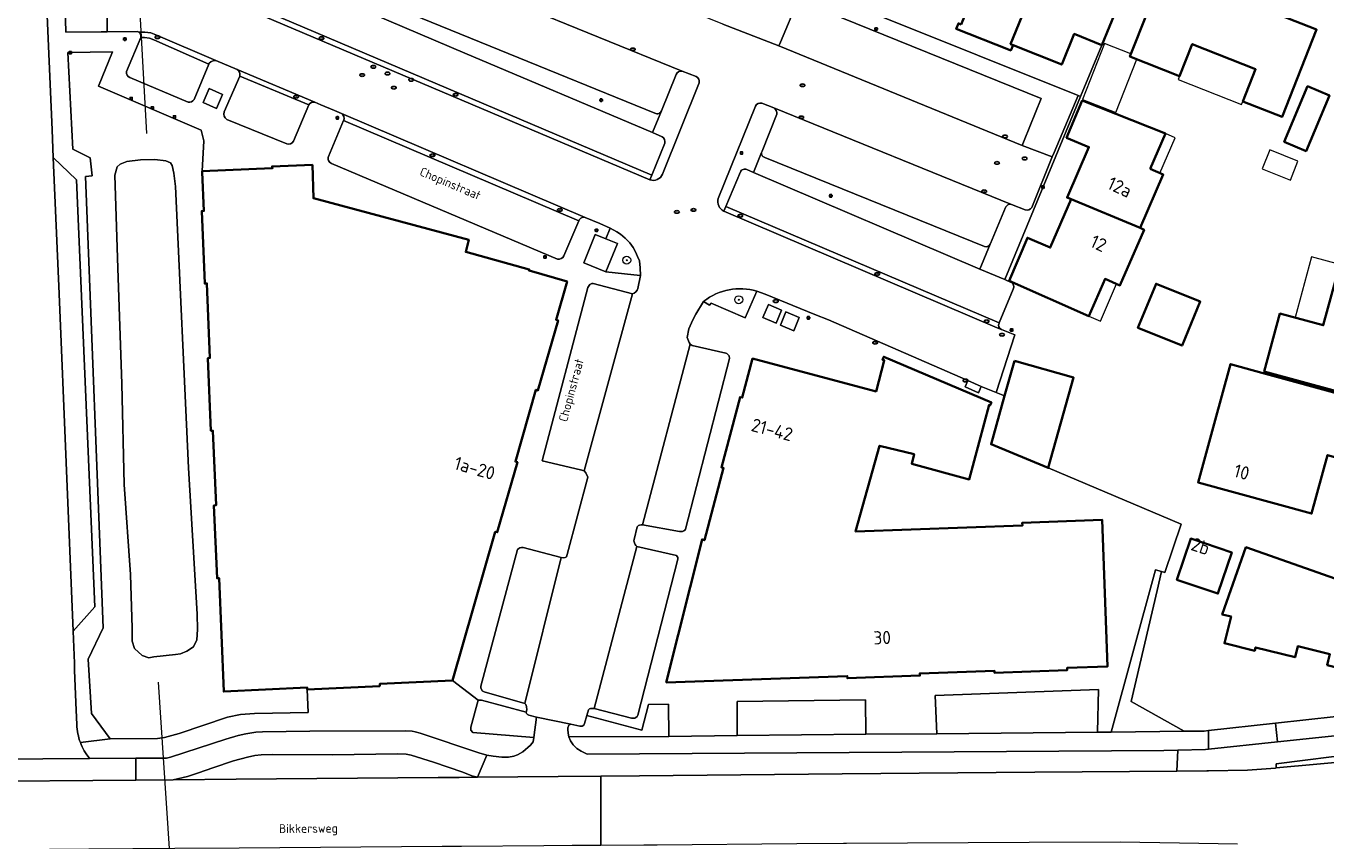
# Model space of a CAD drawing. Header units: metres. Extents: x 149984 to 156489, y 469398 to 478068.
# Tile 475 of 656: x 154006 to 154139, y 472858 to 472941. Entities that reach past the tile are written whole.
import ezdxf
from ezdxf.enums import TextEntityAlignment as Align

# ---------------------------------------------------------------- set-up
doc = ezdxf.new("R2010")
doc.units = ezdxf.units.M
doc.header["$LTSCALE"] = 0.75
for name, color, linetype, lineweight in [('B-WE-GR-BEPLANTING_CULTUUR_HEESTERS-GV', 252, 'Continuous', 18), ('B-WE-GR-BEPLANTING_CULTUUR_VASTE PLANTENVAK-GV', 252, 'Continuous', 18), ('B-WE-GR-BOOM-S', 252, 'Continuous', 25), ('B-WE-GR-STRUIK-GV', 252, 'Continuous', 13), ('B-WE-IE-MEUBILAIR-S', 252, 'Continuous', 25), ('B-WE-KW-KUNSTWERK_DUIKER-G', 6, 'Continuous', 18), ('B-WE-OG-BEBOUWING-GV', 6, 'Continuous', 35), ('B-WE-OG-BEBOUWING-T18', 1, 'Continuous', 18), ('B-WE-OG-BEBOUWING_LAGE TRAFO-GV', 6, 'Continuous', 18), ('B-WE-OG-BEBOUWING_LUIFEL-GV', 6, 'Continuous', 18), ('B-WE-OG-BEBOUWING_OVERBOUWING-GV', 6, 'Continuous', 18), ('B-WE-OG-TERREIN_BEGROEID-GV', 252, 'Continuous', 18), ('B-WE-OG-TERREIN_ERF-GV', 252, 'Continuous', 18), ('B-WE-OG-TOPOGRAFIE-T18', 7, 'Continuous', 18), ('B-WE-OG-WATER-GV', 252, 'Continuous', 18), ('B-WE-VH-GESLOTENVERHARDING-GV', 252, 'Continuous', 18), ('B-WE-VH-GESLOTENVERHARDING_ASFALT-GV', 252, 'Continuous', 18), ('B-WE-VH-GESLOTENVERHARDING_BETON-GV', 252, 'Continuous', 18), ('B-WE-VH-HALFVERHARDING_GRASBETONSTEEN-GV', 252, 'Continuous', 18), ('B-WE-VH-OPENVERHARDING_BETONSTRAATSTEEN-GV', 252, 'Continuous', 18), ('B-WE-VH-OPENVERHARDING_STRAATBAKSTEEN-GV', 252, 'Continuous', 18), ('B-WE-VH-OPENVERHARDING_TEGEL-GV', 252, 'Continuous', 18)]:
    doc.layers.add(name, color=color, linetype=linetype, lineweight=lineweight)
doc.styles.add('NLCS-ISO', font='NLCS-ISO.ttf')
doc.styles.add('NLCS-ISO-M500-T18', font='NLCS-ISO.ttf', dxfattribs={"height": 0.9})
doc.styles.add('NLCS-ISO-M750-T18', font='NLCS-ISO.ttf', dxfattribs={"height": 1.35})

# ---------------------------------------------------------------- blocks, each defined once
blk = doc.blocks.new('SIE-MEUBILAIR_BORD_VERKEER-SO')
blk.add_lwpolyline([(-0.5625, -0.5625), (0.5625, -0.5625), (0.5625, 0.5625), (-0.5625, 0.5625)], close=True)
at = {"style": 'NLCS-ISO'}
blk.add_text('vb', height=0.75, dxfattribs=at).set_placement((0, 0), align=Align.MIDDLE_CENTER)
blk = doc.blocks.new('SIE-MEUBILAIR_PAAL_LICHTMAST-SO')
for points in [[(-0.62, 0), (-1, 0)], [(-0.71, 0.71), (-0.44, 0.44)], [(0, 1), (0, 0.62)], [(0.44, 0.44), (0.71, 0.71)], [(1, 0), (0.62, 0)], [(-0.71, -0.71), (-0.44, -0.44)], [(0, -0.62), (0, -1)], [(0.44, -0.44), (0.71, -0.71)]]:
    blk.add_lwpolyline(points)
blk.add_circle((0, 0), 0.5)
blk = doc.blocks.new('SIE-MEUBILAIR_PUT_KOLK-SO')
blk.add_ellipse((0, 0), major_axis=(1.25, 0), ratio=0.54)
at = {"style": 'NLCS-ISO'}
blk.add_text('klk', height=0.75, dxfattribs=at).set_placement((0.03, 0), align=Align.MIDDLE_CENTER)
blk = doc.blocks.new('SIE-MEUBILAIR_PUT_RIOOLPUT-SO')
blk.add_ellipse((0, 0), major_axis=(1.25, 0), ratio=0.54)
at = {"style": 'NLCS-ISO'}
blk.add_text('ri', height=0.75, dxfattribs=at).set_placement((-0.04, 0.07), align=Align.MIDDLE_CENTER)
blk = doc.blocks.new('SGR-BOOM_GBKN-SO')
at = {"linetype": 'ByBlock', "lineweight": 18}
h = blk.add_hatch(color=0, dxfattribs=at)
h.dxf.hatch_style = 1
edge = h.paths.add_edge_path()
edge.add_arc((0, 0), 0.25, 0, 360)
at = {"color": 0, "linetype": 'ByBlock', "lineweight": 18}
for radius in [2, 0.25]:
    blk.add_circle((0, 0), radius, dxfattribs=at)
at = {"color": 0, "linetype": 'ByBlock', "lineweight": 18, "style": 'NLCS-ISO'}
blk.add_attdef('SOORT', (2.5, 0), '', height=1.5, dxfattribs=at)

msp = doc.modelspace()

# ---------------------------------------------------------------- linework, layer by layer
at = {"layer": 'B-WE-GR-BEPLANTING_CULTUUR_HEESTERS-GV', "flags": 128}
for points in [[(154072.581, 472935.855), (154071.078, 472932.162), (154070.176, 472929.946), (154071.159, 472929.531)], [(154074.615, 472935.654), (154073.194, 472936.191)], [(154071.201, 472925.709), (154074.926, 472935.011)], [(154106.112, 472922.31), (154104.597, 472918.672), (154104.558, 472918.579), (154103.511, 472916.063), (154106.026, 472914.99), (154113.735, 472933.618), (154113.513, 472933.712), (154111.051, 472927.917), (154110.862, 472927.473), (154108.782, 472922.33)], [(154080.661, 472932.651), (154076.846, 472923.259)], [(154079.774, 472926.191), (154080.469, 472925.894), (154081.278, 472927.928), (154081.329, 472928.057), (154082.821, 472931.809)], [(154082.528, 472932.464), (154081.306, 472932.939)], [(154071.421, 472928.859), (154070.104, 472925.627), (154069.903, 472925.135)], [(154077.447, 472921.946), (154077.645, 472922.418), (154079.126, 472925.955)], [(154108.113, 472922.087), (154106.71, 472922.637)]]:
    msp.add_lwpolyline(points, dxfattribs=at)
at = {"layer": 'B-WE-GR-BEPLANTING_CULTUUR_HEESTERS-GV'}
for points in [[(154073.194, 472936.191, 0.3989081), (154072.581, 472935.855)], [(154074.926, 472935.011, 0.3387283), (154074.615, 472935.654)], [(154081.306, 472932.939, 0.3415285), (154080.661, 472932.651)], [(154082.821, 472931.809, 0.3074894), (154082.528, 472932.464)], [(154071.159, 472929.531, -0.3213207), (154071.421, 472928.859)], [(154069.903, 472925.135, 0.3823143), (154071.201, 472925.709)], [(154079.126, 472925.955, -0.4165013), (154079.774, 472926.191)], [(154076.846, 472923.259, 0.3511004), (154077.447, 472921.946)], [(154106.71, 472922.637, 0.4220303), (154106.112, 472922.31)], [(154108.782, 472922.33, -0.3484575), (154108.113, 472922.087)]]:
    msp.add_lwpolyline(points, format="xyb", dxfattribs=at)
at = {"layer": 'B-WE-GR-BEPLANTING_CULTUUR_HEESTERS-GV', "flags": 128}
msp.add_lwpolyline([(154124.302, 472869.055), (154118.912, 472872.07), (154121.552, 472883.374), (154121.981, 472885.283), (154121.383, 472885.447), (154116.848, 472868.96)], close=True, dxfattribs=at)
at = {"layer": 'B-WE-GR-BEPLANTING_CULTUUR_VASTE PLANTENVAK-GV', "flags": 128}
for points in [[(154066.91, 472919.61), (154066.558, 472919.863), (154065.853, 472920.233), (154065.414, 472919.147), (154066.597, 472918.669), (154065.432, 472915.787), (154068.26, 472915.468), (154068.943, 472915.391), (154068.934, 472916.204), (154068.843, 472916.891), (154068.663, 472917.342), (154068.446, 472917.83), (154068.211, 472918.246), (154067.877, 472918.743), (154067.398, 472919.221)], [(154099.124, 472868.779), (154115.475, 472868.942), (154115.566, 472873.296), (154098.944, 472872.664)], [(154051.67, 472869.439), (154051.698, 472869.15), (154051.878, 472868.915), (154058.102, 472868.398), (154058.364, 472870.457), (154057.583, 472870.658), (154057.438, 472870.726), (154057.344, 472870.844), (154057.312, 472870.979), (154052.754, 472872.185), (154052.438, 472872.185)], [(154063.27, 472869.825), (154063.197, 472869.653), (154063.026, 472869.554), (154062.764, 472869.563), (154061.86, 472869.771), (154061.653, 472869.672), (154061.553, 472869.401), (154061.553, 472869.202), (154061.589, 472868.84), (154061.644, 472868.479), (154071.852, 472868.517), (154071.797, 472871.779), (154069.765, 472871.761), (154069.105, 472869.132), (154063.491, 472870.632)], [(154078.799, 472872.05), (154078.799, 472868.617), (154091.897, 472868.743), (154091.843, 472872.23)]]:
    msp.add_lwpolyline(points, close=True, dxfattribs=at)
for points in [[(154075.384, 472912.755), (154075.976, 472912.382), (154076.149, 472912.581), (154079.618, 472911.084), (154080.788, 472913.819)], [(154075.403, 472912.785), (154075.384, 472912.755)]]:
    msp.add_lwpolyline(points, dxfattribs=at)
at = {"layer": 'B-WE-GR-BEPLANTING_CULTUUR_VASTE PLANTENVAK-GV'}
msp.add_lwpolyline([(154080.788, 472913.819, 0.2443932), (154075.403, 472912.785)], format="xyb", dxfattribs=at)
at = {"layer": 'B-WE-GR-STRUIK-GV', "flags": 128}
for points in [[(154038.625, 472944.9), (154032.923, 472947.264), (154032.396, 472945.986), (154051.086, 472938.014), (154070.176, 472929.946), (154071.078, 472932.162)], [(154070.426, 472931.913), (154038.712, 472944.85)], [(154081.278, 472927.928), (154080.469, 472925.894), (154103.511, 472916.063), (154104.558, 472918.579)], [(154103.982, 472918.366), (154081.617, 472927.412)]]:
    msp.add_lwpolyline(points, dxfattribs=at)
at = {"layer": 'B-WE-GR-STRUIK-GV'}
for points in [[(154071.078, 472932.162, -0.4249556), (154070.426, 472931.913)], [(154081.617, 472927.412, -0.4200413), (154081.278, 472927.928)], [(154104.558, 472918.579, -0.3735435), (154103.982, 472918.366)]]:
    msp.add_lwpolyline(points, format="xyb", dxfattribs=at)
at = {"layer": 'B-WE-KW-KUNSTWERK_DUIKER-G', "flags": 128}
for points in [[(154018.708, 472929.857), (154017.419, 472953.205)], [(154019.873, 472874.032), (154021.506, 472848.887)]]:
    msp.add_lwpolyline(points, dxfattribs=at)
at = {"layer": 'B-WE-OG-BEBOUWING-GV', "flags": 128}
for points in [[(154101.607, 472940.942), (154101.317, 472941.06), (154101.096, 472940.501), (154106.405, 472938.4), (154106.649, 472938.303), (154106.873, 472938.86), (154106.631, 472938.958), (154110.2, 472947.768), (154110.406, 472947.684), (154111.312, 472949.921), (154106.1, 472952.032)], [(154136.185, 472947.315), (154129.169, 472950.11), (154127.146, 472945.041), (154122.438, 472946.932), (154118.774, 472937.682), (154123.823, 472935.682), (154125.115, 472938.946), (154131.568, 472936.39), (154130.275, 472933.127), (154134.255, 472931.551), (154137.767, 472940.421), (154134.039, 472941.897)], [(154106.631, 472938.958), (154106.873, 472938.86), (154111.838, 472936.862), (154113.1, 472939.989), (154115.898, 472938.846), (154118.238, 472944.574), (154110.406, 472947.684), (154110.2, 472947.768)], [(154134.48, 472929.004), (154136.709, 472928.067), (154139.087, 472933.725), (154136.857, 472934.662)], [(154120.819, 472926.259), (154122.38, 472929.846), (154113.916, 472933.208), (154112.318, 472929.429), (154114.592, 472928.467), (154112.382, 472923.341), (154112.793, 472923.169), (154119.807, 472920.242), (154122.169, 472925.671)], [(154049.827, 472874.21), (154054.171, 472889.339), (154054.373, 472889.281), (154056.42, 472896.413), (154056.218, 472896.471), (154058.316, 472903.776), (154058.518, 472903.718), (154060.562, 472910.84), (154060.361, 472910.898), (154061.478, 472914.791), (154057.615, 472915.9), (154057.632, 472916.03), (154051.166, 472917.799), (154051.478, 472919.047), (154035.667, 472923.261), (154035.559, 472926.662), (154031.448, 472926.499), (154031.486, 472926.302), (154031.463, 472926.326), (154024.339, 472926.03), (154024.344, 472925.912), (154024.507, 472921.974), (154024.298, 472921.965), (154024.603, 472914.591), (154024.813, 472914.6), (154025.128, 472907.016), (154024.918, 472907.008), (154025.225, 472899.604), (154025.435, 472899.613), (154025.749, 472892.029), (154025.54, 472892.021), (154025.847, 472884.607), (154026.057, 472884.616), (154026.536, 472873.076), (154035.016, 472873.489), (154035.026, 472873.279), (154042.417, 472873.639), (154042.407, 472873.849)], [(154112.793, 472923.169), (154110.671, 472918.248), (154108.345, 472919.252), (154106.485, 472914.859), (154114.588, 472911.271), (154116.238, 472915.063), (154117.753, 472914.403), (154120.219, 472920.07), (154119.807, 472920.242)], [(154132.442, 472905.641), (154150.27, 472900.778), (154151.882, 472906.706), (154149.031, 472907.479), (154150.705, 472913.655), (154140.128, 472916.522), (154138.454, 472910.346), (154134.041, 472911.541)], [(154119.59, 472910.093), (154124.077, 472908.278), (154125.928, 472912.761), (154121.441, 472914.576)], [(154071.575, 472873.982), (154089.996, 472874.643), (154090.011, 472874.427), (154097.392, 472874.702), (154097.384, 472874.922), (154104.985, 472875.192), (154104.993, 472874.976), (154112.385, 472875.253), (154112.379, 472875.489), (154116.481, 472875.615), (154115.936, 472890.556), (154107.818, 472890.257), (154107.829, 472889.957), (154090.85, 472889.348), (154093.289, 472898.093), (154096.807, 472897.227), (154096.558, 472896.253), (154102.422, 472894.661), (154104.443, 472902.242), (154104.553, 472902.205), (154104.67, 472902.49), (154093.716, 472907.142), (154093.575, 472906.863), (154093.76, 472906.776), (154092.928, 472903.621), (154080.356, 472906.948), (154079.307, 472902.985), (154079.095, 472903.041), (154077.194, 472895.881), (154077.407, 472895.824), (154075.461, 472888.478), (154075.227, 472888.547)], [(154107.012, 472906.716), (154106.016, 472903.162), (154104.638, 472898.241), (154110.453, 472895.824), (154113.033, 472905.028)], [(154150.222, 472900.603), (154132.214, 472905.514), (154129.022, 472906.391), (154127.352, 472900.313), (154125.717, 472894.36), (154137.258, 472891.19), (154138.892, 472897.143), (154148.54, 472894.436)], [(154123.552, 472884.453), (154127.722, 472883.05), (154129.133, 472887.238), (154124.961, 472888.642)], [(154142.744, 472882.564), (154142.41, 472881.222), (154140.282, 472881.751), (154140.874, 472884.132), (154130.583, 472887.758), (154128.178, 472880.931), (154129.063, 472880.711), (154128.387, 472877.994), (154131.476, 472877.226), (154131.562, 472877.573), (154135.584, 472876.572), (154135.86, 472877.683), (154139.134, 472876.868), (154138.967, 472876.2), (154138.858, 472875.761), (154140.915, 472875.249), (154141.159, 472876.23), (154149.262, 472874.214), (154150.837, 472880.551)]]:
    msp.add_lwpolyline(points, close=True, dxfattribs=at)
at = {"layer": 'B-WE-OG-BEBOUWING_LAGE TRAFO-GV', "flags": 128}
msp.add_lwpolyline([(154065.414, 472919.147), (154064.354, 472919.576), (154063.188, 472916.694), (154065.432, 472915.787), (154066.597, 472918.669)], close=True, dxfattribs=at)
at = {"layer": 'B-WE-OG-BEBOUWING_LUIFEL-GV', "flags": 128}
for points in [[(154119.482, 472937.402), (154118.774, 472937.682), (154118.879, 472937.947), (154116.192, 472939.011), (154113.939, 472933.325), (154117.335, 472931.981)], [(154123.823, 472935.682), (154123.691, 472935.348), (154130.142, 472932.792), (154130.275, 472933.127), (154131.568, 472936.39), (154125.115, 472938.946)], [(154122.38, 472929.846), (154120.819, 472926.259), (154121.802, 472925.831), (154123.364, 472929.418)], [(154140.128, 472916.522), (154137.26, 472917.298), (154135.587, 472911.123), (154138.454, 472910.346)], [(154114.588, 472911.271), (154115.761, 472910.76), (154117.411, 472914.552), (154116.238, 472915.063)]]:
    msp.add_lwpolyline(points, close=True, dxfattribs=at)
at = {"layer": 'B-WE-OG-BEBOUWING_OVERBOUWING-GV', "flags": 128}
msp.add_lwpolyline([(154132.235, 472926.269), (154135.104, 472925.113), (154135.88, 472927.041), (154133.012, 472928.197)], close=True, dxfattribs=at)
at = {"layer": 'B-WE-OG-TERREIN_BEGROEID-GV', "flags": 128}
for points in [[(154084.992, 472943.437), (154083.209, 472939.146), (154083.052, 472938.769), (154107.789, 472928.636), (154107.995, 472929.142), (154109.737, 472933.425)], [(154025.54, 472892.021), (154025.749, 472892.029), (154025.435, 472899.613), (154025.225, 472899.604), (154024.918, 472907.008), (154025.128, 472907.016), (154024.813, 472914.6), (154024.603, 472914.591), (154024.298, 472921.965), (154024.507, 472921.974), (154024.344, 472925.912), (154024.339, 472926.03), (154024.492, 472929.109), (154024.252, 472930.208), (154013.77, 472934.681), (154015.225, 472938.167), (154010.649, 472938.111), (154011.188, 472928.266), (154012.923, 472927.381), (154013.14, 472925.556), (154012.453, 472925.466), (154014.251, 472879.557), (154012.724, 472876.359), (154013.067, 472870.83), (154014.965, 472868.26), (154019.791, 472868.306), (154020.504, 472868.418), (154021.986, 472868.816), (154026.918, 472870.478), (154028.255, 472870.731), (154029.664, 472870.857), (154035.137, 472870.951), (154035.026, 472873.279), (154035.016, 472873.489), (154026.536, 472873.076), (154026.057, 472884.616), (154025.847, 472884.607)], [(154023.835, 472880.948), (154023.872, 472879.376), (154023.781, 472878.346), (154023.456, 472877.623), (154022.769, 472877.19), (154022.137, 472876.919), (154021.631, 472876.847), (154019.409, 472876.612), (154018.921, 472876.521), (154018.216, 472876.738), (154017.458, 472877.443), (154017.205, 472878.202), (154017.205, 472879.539), (154017.042, 472884.995), (154016.392, 472894.155), (154016.175, 472904.381), (154015.759, 472916.143), (154015.452, 472925.61), (154015.669, 472926.46), (154015.994, 472926.749), (154016.663, 472927.002), (154018.072, 472927.182), (154019.535, 472927.218), (154020.637, 472927.074), (154021.125, 472926.875), (154021.27, 472926.586), (154021.45, 472925.827), (154021.631, 472924.472), (154022.95, 472895.853)]]:
    msp.add_lwpolyline(points, close=True, dxfattribs=at)
at = {"layer": 'B-WE-OG-TERREIN_ERF-GV', "flags": 128}
for points in [[(154130.275, 472933.127), (154131.568, 472936.39), (154125.115, 472938.946), (154123.823, 472935.682), (154118.774, 472937.682), (154122.438, 472946.932), (154127.146, 472945.041), (154129.169, 472950.11), (154136.185, 472947.315), (154134.039, 472941.897), (154137.767, 472940.421), (154134.255, 472931.551)], [(154134.48, 472929.004), (154136.857, 472934.662), (154139.087, 472933.725), (154136.709, 472928.067)], [(154110.671, 472918.248), (154112.793, 472923.169), (154112.382, 472923.341), (154114.592, 472928.467), (154112.318, 472929.429), (154113.916, 472933.208), (154122.38, 472929.846), (154120.819, 472926.259), (154122.169, 472925.671), (154119.807, 472920.242), (154120.219, 472920.07), (154117.753, 472914.403), (154116.238, 472915.063), (154114.588, 472911.271), (154106.485, 472914.859), (154108.345, 472919.252)], [(154138.454, 472910.346), (154140.128, 472916.522), (154150.705, 472913.655), (154149.031, 472907.479), (154151.882, 472906.706), (154150.27, 472900.778), (154132.442, 472905.641), (154134.041, 472911.541)], [(154119.59, 472910.093), (154121.441, 472914.576), (154125.928, 472912.761), (154124.077, 472908.278)], [(154132.214, 472905.514), (154150.222, 472900.603), (154148.54, 472894.436), (154138.892, 472897.143), (154137.258, 472891.19), (154125.717, 472894.36), (154127.352, 472900.313), (154129.022, 472906.391)], [(154127.722, 472883.05), (154123.552, 472884.453), (154124.961, 472888.642), (154129.133, 472887.238)], [(154142.744, 472882.564), (154150.837, 472880.551), (154149.262, 472874.214), (154141.159, 472876.23), (154140.915, 472875.249), (154138.858, 472875.761), (154138.967, 472876.2), (154139.134, 472876.868), (154135.86, 472877.683), (154135.584, 472876.572), (154131.562, 472877.573), (154131.476, 472877.226), (154128.387, 472877.994), (154129.063, 472880.711), (154128.178, 472880.931), (154130.583, 472887.758), (154140.874, 472884.132), (154140.282, 472881.751), (154142.41, 472881.222)]]:
    msp.add_lwpolyline(points, close=True, dxfattribs=at)
for points in [[(154082.936, 472946.012), (154113.513, 472933.712), (154113.735, 472933.618), (154115.898, 472938.846), (154113.1, 472939.989), (154111.838, 472936.862), (154106.873, 472938.86), (154106.649, 472938.303), (154106.405, 472938.4), (154101.096, 472940.501), (154101.317, 472941.06)], [(154118.238, 472944.574), (154115.898, 472938.846), (154113.735, 472933.618), (154106.026, 472914.99), (154106.693, 472914.705)], [(154106.881, 472914.018), (154105.458, 472910.584), (154105.448, 472910.561)], [(154105.697, 472909.9), (154107.066, 472909.365), (154105.165, 472903.517), (154106.016, 472903.162), (154107.012, 472906.716), (154113.033, 472905.028), (154110.453, 472895.824), (154123.979, 472890.116), (154122.341, 472885.185), (154121.981, 472885.283), (154121.552, 472883.374), (154118.912, 472872.07), (154124.302, 472869.055), (154126.338, 472869.055), (154126.756, 472869.101), (154133.594, 472869.853), (154139.75, 472870.53)]]:
    msp.add_lwpolyline(points, dxfattribs=at)
at = {"layer": 'B-WE-OG-TERREIN_ERF-GV'}
for points in [[(154106.693, 472914.705, -0.4192836), (154106.881, 472914.018)], [(154105.448, 472910.561, 0.4130906), (154105.697, 472909.9)]]:
    msp.add_lwpolyline(points, format="xyb", dxfattribs=at)
at = {"layer": 'B-WE-OG-WATER-GV', "flags": 128}
msp.add_lwpolyline([(154021.631, 472924.472), (154021.45, 472925.827), (154021.27, 472926.586), (154021.125, 472926.875), (154020.637, 472927.074), (154019.535, 472927.218), (154018.072, 472927.182), (154016.663, 472927.002), (154015.994, 472926.749), (154015.669, 472926.46), (154015.452, 472925.61), (154015.759, 472916.143), (154016.175, 472904.381), (154016.392, 472894.155), (154017.042, 472884.995), (154017.205, 472879.539), (154017.205, 472878.202), (154017.458, 472877.443), (154018.216, 472876.738), (154018.921, 472876.521), (154019.409, 472876.612), (154021.631, 472876.847), (154022.137, 472876.919), (154022.769, 472877.19), (154023.456, 472877.623), (154023.781, 472878.346), (154023.872, 472879.376), (154023.835, 472880.948), (154022.95, 472895.853)], close=True, dxfattribs=at)
at = {"layer": 'B-WE-VH-GESLOTENVERHARDING-GV', "flags": 128}
for points in [[(154024.444, 472932.998), (154025.798, 472932.411), (154026.416, 472933.836), (154025.061, 472934.423)], [(154083.316, 472911.888), (154081.967, 472912.456), (154081.405, 472911.118), (154082.772, 472910.543)], [(154083.756, 472911.703), (154083.202, 472910.363), (154084.56, 472909.792), (154085.122, 472911.129)]]:
    msp.add_lwpolyline(points, close=True, dxfattribs=at)
at = {"layer": 'B-WE-VH-GESLOTENVERHARDING_ASFALT-GV', "flags": 128}
for points in [[(154011.577, 472869.719), (154011.518, 472871.186), (154011.35, 472875.226), (154011.341, 472875.607), (154011.341, 472875.977), (154011.206, 472879.229), (154009.783, 472913.532), (154009.175, 472927.42), (154009.052, 472930.229), (154008.238, 472948.834), (154007.648, 472962.307), (154007.469, 472966.394), (154007, 472977.02), (154006.89, 472978.82), (154006.5, 472981.2), (154005.89, 472983.5), (154004.98, 472985.92), (154003.81, 472988.25), (154002.32, 472990.82), (154001.26, 472992.48)], [(154148.316, 472869.496), (154133.788, 472867.966), (154126.756, 472867.225), (154126.482, 472867.196), (154123.663, 472867.127), (154123.532, 472864.99), (154126.603, 472865.016), (154126.782, 472865.014), (154130.736, 472865.089), (154133.592, 472865.297), (154133.67, 472865.304), (154133.67, 472865.723), (154142.254, 472866.806), (154146.045, 472867.192)], [(154003.337, 472866.2), (154012.859, 472866.268)], [(154150.72, 472866.941), (154146.113, 472866.494), (154142.305, 472866.091), (154133.67, 472865.304), (154133.592, 472865.297), (154130.736, 472865.089), (154126.782, 472865.014), (154126.603, 472865.016), (154123.532, 472864.99), (154109.083, 472864.868), (154089.485, 472864.699), (154068.861, 472864.512), (154064.906, 472864.471), (154064.926, 472857.45), (154069.285, 472857.48), (154070.646, 472857.492), (154084.882, 472857.623), (154089.625, 472857.659), (154089.913, 472857.652), (154108.53, 472857.76), (154117.786, 472857.799), (154123.818, 472857.694), (154129.734, 472857.592)]]:
    msp.add_lwpolyline(points, dxfattribs=at)
at = {"layer": 'B-WE-VH-GESLOTENVERHARDING_ASFALT-GV'}
for points in [[(154011.94, 472867.89, -0.0803535), (154011.577, 472869.719)], [(154012.859, 472866.268, -0.0797722), (154011.94, 472867.89)]]:
    msp.add_lwpolyline(points, format="xyb", dxfattribs=at)
at = {"layer": 'B-WE-VH-GESLOTENVERHARDING_ASFALT-GV', "flags": 128}
for points in [[(153998.553, 472866.234), (153998.585, 472863.908), (154000, 472863.919), (154017.591, 472864.049), (154017.568, 472866.31), (154012.859, 472866.268), (154003.337, 472866.2), (154000, 472866.224)], [(154012.8, 472857.07), (154013.007, 472857.075), (154021.569, 472857.129), (154028.102, 472857.17), (154048.776, 472857.337), (154050.722, 472857.351), (154059.099, 472857.409), (154062.015, 472857.43), (154064.926, 472857.45), (154064.906, 472864.471), (154060.569, 472864.427), (154052.373, 472864.353), (154050.498, 472864.336), (154048.371, 472864.342), (154027.785, 472864.157), (154021.374, 472864.089), (154017.591, 472864.049), (154000, 472863.919), (153998.585, 472863.908), (153996.057, 472863.89), (153996.153, 472856.934), (153998.681, 472856.958), (154000, 472856.971), (154004.77, 472857.016)]]:
    msp.add_lwpolyline(points, close=True, dxfattribs=at)
at = {"layer": 'B-WE-VH-GESLOTENVERHARDING_BETON-GV', "flags": 128}
msp.add_lwpolyline([(154102.266, 472904.71), (154101.988, 472904.068), (154103.364, 472903.471), (154103.642, 472904.114)], close=True, dxfattribs=at)
at = {"layer": 'B-WE-VH-HALFVERHARDING_GRASBETONSTEEN-GV', "flags": 128}
for points in [[(154073.194, 472936.191), (154056.16, 472943.1), (154039.729, 472949.889)], [(154038.712, 472944.85), (154070.426, 472931.913)], [(154071.078, 472932.162), (154072.581, 472935.855)], [(154082.821, 472931.809), (154081.329, 472928.057), (154081.278, 472927.928)], [(154106.71, 472922.637), (154082.528, 472932.464)], [(154081.617, 472927.412), (154103.982, 472918.366)], [(154104.558, 472918.579), (154104.597, 472918.672), (154106.112, 472922.31)]]:
    msp.add_lwpolyline(points, dxfattribs=at)
at = {"layer": 'B-WE-VH-HALFVERHARDING_GRASBETONSTEEN-GV'}
for points in [[(154072.581, 472935.855, -0.3989081), (154073.194, 472936.191)], [(154070.426, 472931.913, 0.4249556), (154071.078, 472932.162)], [(154082.528, 472932.464, -0.3074894), (154082.821, 472931.809)], [(154081.278, 472927.928, 0.4200413), (154081.617, 472927.412)], [(154106.112, 472922.31, -0.4220303), (154106.71, 472922.637)], [(154103.982, 472918.366, 0.3735435), (154104.558, 472918.579)]]:
    msp.add_lwpolyline(points, format="xyb", dxfattribs=at)
at = {"layer": 'B-WE-VH-OPENVERHARDING_BETONSTRAATSTEEN-GV', "flags": 128}
for points in [[(154031.187, 472945.914), (154029.835, 472942.705), (154070.104, 472925.627), (154071.421, 472928.859)], [(154071.159, 472929.531), (154070.176, 472929.946), (154051.086, 472938.014), (154032.396, 472945.986), (154031.832, 472946.227)], [(154029.111, 472942.41), (154029.64, 472942.19), (154069.903, 472925.135), (154070.104, 472925.627), (154029.835, 472942.705)], [(154019.61, 472939.911), (154019.123, 472940.09), (154018.51, 472940.176), (154017.876, 472940.17)], [(154025.729, 472937.282), (154019.61, 472939.911)], [(154025.023, 472936.907), (154019.404, 472939.401), (154018.989, 472939.553), (154018.475, 472939.625), (154018.098, 472939.622), (154016.649, 472936.161)], [(154018.098, 472939.622), (154018.475, 472939.625), (154018.989, 472939.553), (154019.404, 472939.401), (154025.023, 472936.907), (154025.064, 472937.005)], [(154023.511, 472933.326), (154025.023, 472936.907)], [(154035.812, 472933.028), (154027.896, 472936.378)], [(154016.973, 472935.563), (154022.898, 472933.046)], [(154035.19, 472932.766), (154028.156, 472935.706), (154026.572, 472932.059)], [(154028.165, 472935.728), (154028.156, 472935.706), (154035.19, 472932.766)], [(154033.632, 472929.06), (154035.19, 472932.766)], [(154063.334, 472921.325), (154038.521, 472931.881)], [(154026.852, 472931.287), (154032.944, 472928.815)], [(154038.737, 472931.169), (154037.205, 472927.511)], [(154038.753, 472931.206), (154038.737, 472931.169), (154062.673, 472920.955), (154062.745, 472921.121)], [(154061.149, 472917.4), (154062.673, 472920.955), (154038.737, 472931.169)], [(154037.511, 472926.819), (154060.516, 472917.065)], [(154079.126, 472925.955), (154077.645, 472922.418), (154105.458, 472910.584), (154106.881, 472914.018)], [(154106.693, 472914.705), (154106.026, 472914.99), (154103.511, 472916.063), (154080.469, 472925.894), (154079.774, 472926.191)], [(154077.645, 472922.418), (154077.447, 472921.946), (154105.248, 472910.076), (154105.697, 472909.9)], [(154105.448, 472910.561), (154105.458, 472910.584), (154077.645, 472922.418)]]:
    msp.add_lwpolyline(points, dxfattribs=at)
at = {"layer": 'B-WE-VH-OPENVERHARDING_BETONSTRAATSTEEN-GV'}
for points in [[(154017.876, 472940.17, -0.2917884), (154018.098, 472939.622)], [(154025.064, 472937.005, -0.2333155), (154025.729, 472937.282)], [(154016.649, 472936.161, 0.3801993), (154016.973, 472935.563)], [(154027.896, 472936.378, -0.3212701), (154028.165, 472935.728)], [(154022.898, 472933.046, 0.3366108), (154023.511, 472933.326)], [(154026.572, 472932.059, 0.3597597), (154026.852, 472931.287)], [(154035.19, 472932.766, -0.3276978), (154035.812, 472933.028)], [(154038.521, 472931.881, -0.3610886), (154038.753, 472931.206)], [(154071.421, 472928.859, 0.3213207), (154071.159, 472929.531)], [(154032.944, 472928.815, 0.4023221), (154033.632, 472929.06)], [(154037.205, 472927.511, 0.4745018), (154037.511, 472926.819)], [(154079.774, 472926.191, 0.4165013), (154079.126, 472925.955)], [(154062.745, 472921.121, -0.301866), (154063.334, 472921.325)], [(154060.516, 472917.065, 0.2891986), (154061.149, 472917.4)], [(154106.881, 472914.018, 0.4192836), (154106.693, 472914.705)], [(154105.697, 472909.9, -0.4130906), (154105.448, 472910.561)]]:
    msp.add_lwpolyline(points, format="xyb", dxfattribs=at)
at = {"layer": 'B-WE-VH-OPENVERHARDING_BETONSTRAATSTEEN-GV', "flags": 128}
for points in [[(154011.206, 472879.229), (154013.397, 472881.711), (154011.536, 472925.145), (154009.175, 472927.42), (154009.783, 472913.532)], [(154064.001, 472914.578), (154063.785, 472914.506), (154063.586, 472914.19), (154058.934, 472896.547), (154062.836, 472895.643), (154063.234, 472895.535), (154068.139, 472913.539), (154064.146, 472914.578)], [(154069.165, 472890.05), (154072.933, 472889.345), (154073.083, 472889.354), (154073.236, 472889.372), (154073.367, 472889.421), (154073.466, 472889.485), (154073.55, 472889.582), (154078.019, 472906.96), (154077.992, 472907.222), (154077.757, 472907.457), (154077.631, 472907.52), (154074.225, 472908.297), (154074.011, 472908.417)], [(154056.675, 472887.703), (154056.558, 472887.644), (154056.436, 472887.54), (154052.714, 472873.633), (154052.714, 472873.452), (154052.822, 472873.163), (154053.057, 472873.055), (154057.176, 472871.862), (154060.894, 472886.718), (154057.023, 472887.73), (154056.829, 472887.739)], [(154064.227, 472871.338), (154068.042, 472870.374), (154068.231, 472870.36), (154068.362, 472870.365), (154068.48, 472870.424), (154068.611, 472870.546), (154068.688, 472870.672), (154072.768, 472886.538), (154072.744, 472886.725), (154072.69, 472886.833), (154072.613, 472886.91), (154068.578, 472887.826)], [(154133.594, 472869.853), (154126.756, 472869.101), (154126.756, 472867.225), (154133.788, 472867.966)], [(154048.371, 472864.342), (154050.498, 472864.336), (154052.373, 472864.353), (154051.795, 472864.516), (154050.864, 472864.868), (154047.883, 472865.898), (154045.616, 472866.616), (154045.096, 472866.72), (154044.238, 472866.734), (154037.571, 472866.635), (154031.51, 472866.671), (154030.335, 472866.644), (154029.712, 472866.58), (154028.953, 472866.409), (154027.517, 472866.011), (154025.43, 472865.316), (154023.966, 472864.81), (154022.837, 472864.439), (154021.374, 472864.089), (154027.785, 472864.157)], [(154142.254, 472866.806), (154133.67, 472865.723), (154133.67, 472865.304), (154142.305, 472866.091)]]:
    msp.add_lwpolyline(points, close=True, dxfattribs=at)
at = {"layer": 'B-WE-VH-OPENVERHARDING_STRAATBAKSTEEN-GV', "flags": 128}
for points in [[(154110.862, 472927.473), (154107.789, 472928.636), (154083.052, 472938.769), (154077.327, 472940.995), (154075.905, 472941.573), (154054.004, 472950.47), (154052.609, 472951.003), (154048.888, 472952.524), (154033.03, 472959.035)], [(154033.55, 472952.34), (154034.806, 472951.828), (154039.729, 472949.889), (154056.16, 472943.1), (154073.194, 472936.191)], [(154019.588, 472946.292), (154017.093, 472946.274), (154014.614, 472946.257), (154014.653, 472940.204), (154017.742, 472940.24)], [(154069.903, 472925.135), (154029.64, 472942.19), (154029.111, 472942.41), (154028.455, 472942.682)], [(154017.876, 472940.17), (154018.51, 472940.176), (154019.123, 472940.09), (154019.61, 472939.911), (154025.729, 472937.282), (154027.896, 472936.378), (154035.812, 472933.028), (154036.419, 472932.768), (154037.801, 472932.185), (154038.521, 472931.881), (154063.334, 472921.325), (154064.806, 472920.69), (154065.853, 472920.233), (154066.558, 472919.863), (154066.91, 472919.61), (154067.398, 472919.221), (154067.877, 472918.743), (154068.211, 472918.246), (154068.446, 472917.83), (154068.663, 472917.342), (154068.843, 472916.891), (154068.934, 472916.204), (154068.943, 472915.391), (154068.694, 472914.086)], [(154073.194, 472936.191), (154074.615, 472935.654)], [(154074.926, 472935.011), (154071.201, 472925.709)], [(154076.846, 472923.259), (154080.661, 472932.651)], [(154081.306, 472932.939), (154082.528, 472932.464), (154106.71, 472922.637), (154108.113, 472922.087)], [(154108.782, 472922.33), (154110.862, 472927.473)], [(154080.788, 472913.819), (154081.659, 472913.51), (154086.716, 472911.453), (154088.106, 472910.888), (154102.266, 472904.71), (154103.642, 472904.114), (154105.165, 472903.517), (154107.066, 472909.365), (154105.697, 472909.9), (154105.248, 472910.076), (154077.447, 472921.946)], [(154068.139, 472913.539), (154063.234, 472895.535), (154063.396, 472895.318), (154063.577, 472894.903), (154061.499, 472887.007), (154061.418, 472886.786), (154061.3, 472886.709), (154061.129, 472886.682), (154060.894, 472886.718), (154057.176, 472871.862), (154057.294, 472871.758), (154057.35, 472871.557), (154057.38, 472871.223), (154057.312, 472870.979), (154057.344, 472870.844), (154057.438, 472870.726), (154057.583, 472870.658), (154058.364, 472870.457), (154061.86, 472869.771), (154062.764, 472869.563), (154063.026, 472869.554), (154063.197, 472869.653), (154063.27, 472869.825), (154063.491, 472870.632), (154063.649, 472871.207), (154063.748, 472871.302), (154063.855, 472871.338), (154063.981, 472871.35), (154064.227, 472871.338), (154068.578, 472887.826), (154068.48, 472887.922), (154068.408, 472888.026), (154068.34, 472888.193), (154068.29, 472888.396), (154068.295, 472888.541), (154068.606, 472889.823), (154068.742, 472889.968), (154068.859, 472890.004), (154069.026, 472890.04), (154069.165, 472890.05), (154074.011, 472908.417)], [(154073.696, 472909.102), (154073.884, 472909.979), (154074.288, 472910.888), (154074.584, 472911.486), (154075.384, 472912.755), (154075.403, 472912.785)]]:
    msp.add_lwpolyline(points, dxfattribs=at)
msp.add_lwpolyline([(154010.294, 472946.34), (154010.463, 472940.156), (154014.066, 472940.198), (154014.653, 472940.204), (154014.614, 472946.257)], close=True, dxfattribs=at)
at = {"layer": 'B-WE-VH-OPENVERHARDING_STRAATBAKSTEEN-GV'}
for points in [[(154017.742, 472940.24, -0.0652857), (154017.876, 472940.17)], [(154074.615, 472935.654, -0.3387283), (154074.926, 472935.011)], [(154080.661, 472932.651, -0.3415285), (154081.306, 472932.939)], [(154071.201, 472925.709, -0.3823143), (154069.903, 472925.135)], [(154077.447, 472921.946, -0.3511004), (154076.846, 472923.259)], [(154108.113, 472922.087, 0.3484575), (154108.782, 472922.33)], [(154068.694, 472914.086, -0.2381159), (154068.139, 472913.539)], [(154075.403, 472912.785, -0.2443932), (154080.788, 472913.819)], [(154074.011, 472908.417, -0.0282736), (154073.696, 472909.102)]]:
    msp.add_lwpolyline(points, format="xyb", dxfattribs=at)
at = {"layer": 'B-WE-VH-OPENVERHARDING_TEGEL-GV', "flags": 128}
for points in [[(154017.742, 472940.24), (154014.653, 472940.204), (154014.066, 472940.198), (154010.463, 472940.156), (154010.294, 472946.34), (154010.287, 472946.584), (154009.605, 472966.371), (154007.54, 472966.38), (154007.469, 472966.394), (154007.648, 472962.307), (154008.238, 472948.834), (154009.052, 472930.229), (154009.175, 472927.42), (154011.536, 472925.145), (154013.397, 472881.711), (154011.206, 472879.229), (154011.341, 472875.977), (154011.341, 472875.607), (154011.35, 472875.226), (154011.518, 472871.186), (154011.577, 472869.719)], [(154077.327, 472940.995), (154083.052, 472938.769), (154083.209, 472939.146), (154084.992, 472943.437), (154109.737, 472933.425), (154107.995, 472929.142), (154107.789, 472928.636), (154110.862, 472927.473), (154111.051, 472927.917), (154113.513, 472933.712), (154082.936, 472946.012)], [(154016.649, 472936.161), (154018.098, 472939.622)], [(154011.94, 472867.89), (154014.965, 472868.26), (154013.067, 472870.83), (154012.724, 472876.359), (154014.251, 472879.557), (154012.453, 472925.466), (154013.14, 472925.556), (154012.923, 472927.381), (154011.188, 472928.266), (154010.649, 472938.111), (154015.225, 472938.167), (154013.77, 472934.681), (154024.252, 472930.208), (154024.492, 472929.109), (154024.339, 472926.03), (154031.463, 472926.326), (154031.486, 472926.302), (154031.448, 472926.499), (154035.559, 472926.662), (154035.667, 472923.261), (154051.478, 472919.047), (154051.166, 472917.799), (154057.632, 472916.03), (154057.615, 472915.9), (154061.478, 472914.791), (154060.361, 472910.898), (154060.562, 472910.84), (154058.518, 472903.718), (154058.316, 472903.776), (154056.218, 472896.471), (154056.42, 472896.413), (154054.373, 472889.281), (154054.171, 472889.339), (154049.827, 472874.21), (154052.438, 472872.185), (154052.754, 472872.185), (154057.312, 472870.979), (154057.38, 472871.223), (154057.35, 472871.557), (154057.294, 472871.758), (154057.176, 472871.862), (154053.057, 472873.055), (154052.822, 472873.163), (154052.714, 472873.452), (154052.714, 472873.633), (154056.436, 472887.54), (154056.558, 472887.644), (154056.675, 472887.703), (154056.829, 472887.739), (154057.023, 472887.73), (154060.894, 472886.718), (154061.129, 472886.682), (154061.3, 472886.709), (154061.418, 472886.786), (154061.499, 472887.007), (154063.577, 472894.903), (154063.396, 472895.318), (154063.234, 472895.535), (154062.836, 472895.643), (154058.934, 472896.547), (154063.586, 472914.19), (154063.785, 472914.506), (154064.001, 472914.578), (154064.146, 472914.578), (154068.139, 472913.539)], [(154027.896, 472936.378), (154025.729, 472937.282)], [(154025.064, 472937.005), (154025.023, 472936.907), (154023.511, 472933.326)], [(154022.898, 472933.046), (154016.973, 472935.563)], [(154026.572, 472932.059), (154028.156, 472935.706), (154028.165, 472935.728)], [(154035.19, 472932.766), (154033.632, 472929.06)], [(154038.521, 472931.881), (154037.801, 472932.185), (154036.419, 472932.768), (154035.812, 472933.028)], [(154032.944, 472928.815), (154026.852, 472931.287)], [(154037.205, 472927.511), (154038.737, 472931.169), (154038.753, 472931.206)], [(154060.516, 472917.065), (154037.511, 472926.819)], [(154068.943, 472915.391), (154068.26, 472915.468), (154065.432, 472915.787), (154063.188, 472916.694), (154064.354, 472919.576), (154065.414, 472919.147), (154065.853, 472920.233), (154064.806, 472920.69), (154063.334, 472921.325)], [(154062.745, 472921.121), (154062.673, 472920.955), (154061.149, 472917.4)], [(154068.694, 472914.086), (154068.943, 472915.391)], [(154068.859, 472890.004), (154068.742, 472889.968), (154068.606, 472889.823), (154068.295, 472888.541), (154068.29, 472888.396), (154068.34, 472888.193), (154068.408, 472888.026), (154068.48, 472887.922), (154068.578, 472887.826), (154072.613, 472886.91), (154072.69, 472886.833), (154072.744, 472886.725), (154072.768, 472886.538), (154068.688, 472870.672), (154068.611, 472870.546), (154068.48, 472870.424), (154068.362, 472870.365), (154068.231, 472870.36), (154068.042, 472870.374), (154064.227, 472871.338), (154063.981, 472871.35), (154063.855, 472871.338), (154063.748, 472871.302), (154063.649, 472871.207), (154063.491, 472870.632), (154069.105, 472869.132), (154069.765, 472871.761), (154071.797, 472871.779), (154071.852, 472868.517), (154078.799, 472868.617), (154078.799, 472872.05), (154091.843, 472872.23), (154091.897, 472868.743), (154099.124, 472868.779), (154098.944, 472872.664), (154115.566, 472873.296), (154115.475, 472868.942), (154116.848, 472868.96), (154121.383, 472885.447), (154121.981, 472885.283), (154122.341, 472885.185), (154123.979, 472890.116), (154110.453, 472895.824), (154104.638, 472898.241), (154106.016, 472903.162), (154105.165, 472903.517), (154103.642, 472904.114), (154103.364, 472903.471), (154101.988, 472904.068), (154102.266, 472904.71), (154088.106, 472910.888), (154086.716, 472911.453), (154081.659, 472913.51), (154080.788, 472913.819), (154079.618, 472911.084), (154076.149, 472912.581), (154075.976, 472912.382), (154075.384, 472912.755), (154074.584, 472911.486), (154074.288, 472910.888), (154073.884, 472909.979), (154073.696, 472909.102)], [(154074.011, 472908.417), (154074.225, 472908.297), (154077.631, 472907.52), (154077.757, 472907.457), (154077.992, 472907.222), (154078.019, 472906.96), (154073.55, 472889.582), (154073.466, 472889.485), (154073.367, 472889.421), (154073.236, 472889.372), (154073.083, 472889.354), (154072.933, 472889.345), (154069.165, 472890.05), (154069.026, 472890.04), (154068.859, 472890.004)], [(154157.853, 472878.864), (154156.291, 472879.166), (154155.478, 472875.741), (154151.323, 472871.803), (154142.759, 472870.861), (154141.779, 472870.753), (154139.75, 472870.53), (154133.594, 472869.853), (154133.788, 472867.966), (154148.316, 472869.496)], [(154012.859, 472866.268), (154017.568, 472866.31), (154020.703, 472866.302), (154021.1, 472866.392), (154026.737, 472868.217), (154027.993, 472868.597), (154028.77, 472868.768), (154029.791, 472868.949), (154030.495, 472868.994), (154035.283, 472869.039), (154045.076, 472869.075), (154045.708, 472869.053), (154046.02, 472868.994), (154046.535, 472868.854), (154052.502, 472866.844), (154053.306, 472866.609), (154053.956, 472866.51), (154054.832, 472866.401), (154055.528, 472866.392), (154056.052, 472866.492), (154056.422, 472866.645), (154056.991, 472866.952), (154057.768, 472867.612), (154058.021, 472867.973), (154058.102, 472868.398), (154051.878, 472868.915), (154051.698, 472869.15), (154051.67, 472869.439), (154052.438, 472872.185), (154049.827, 472874.21), (154042.407, 472873.849), (154042.417, 472873.639), (154035.026, 472873.279), (154035.137, 472870.951), (154029.664, 472870.857), (154028.255, 472870.731), (154026.918, 472870.478), (154021.986, 472868.816), (154020.504, 472868.418), (154019.791, 472868.306), (154014.965, 472868.26), (154011.94, 472867.89)]]:
    msp.add_lwpolyline(points, dxfattribs=at)
at = {"layer": 'B-WE-VH-OPENVERHARDING_TEGEL-GV'}
for points in [[(154017.876, 472940.17, 0.0652857), (154017.742, 472940.24)], [(154018.098, 472939.622, 0.2917884), (154017.876, 472940.17)], [(154025.729, 472937.282, 0.2333155), (154025.064, 472937.005)], [(154016.973, 472935.563, -0.3801993), (154016.649, 472936.161)], [(154028.165, 472935.728, 0.3212701), (154027.896, 472936.378)], [(154023.511, 472933.326, -0.3366108), (154022.898, 472933.046)], [(154026.852, 472931.287, -0.3597597), (154026.572, 472932.059)], [(154035.812, 472933.028, 0.3276978), (154035.19, 472932.766)], [(154038.753, 472931.206, 0.3610886), (154038.521, 472931.881)], [(154033.632, 472929.06, -0.4023221), (154032.944, 472928.815)], [(154037.511, 472926.819, -0.4745018), (154037.205, 472927.511)], [(154063.334, 472921.325, 0.301866), (154062.745, 472921.121)], [(154061.149, 472917.4, -0.2891986), (154060.516, 472917.065)], [(154068.139, 472913.539, 0.2381159), (154068.694, 472914.086)], [(154073.696, 472909.102, 0.0282736), (154074.011, 472908.417)], [(154011.577, 472869.719, 0.0803535), (154011.94, 472867.89)], [(154011.94, 472867.89, 0.0797722), (154012.859, 472866.268)]]:
    msp.add_lwpolyline(points, format="xyb", dxfattribs=at)
at = {"layer": 'B-WE-VH-OPENVERHARDING_TEGEL-GV', "flags": 128}
for points in [[(154024.444, 472932.998), (154025.061, 472934.423), (154026.416, 472933.836), (154025.798, 472932.411)], [(154081.405, 472911.118), (154081.967, 472912.456), (154083.316, 472911.888), (154082.772, 472910.543)], [(154084.56, 472909.792), (154083.202, 472910.363), (154083.756, 472911.703), (154085.122, 472911.129)], [(154071.575, 472873.982), (154075.227, 472888.547), (154075.461, 472888.478), (154077.407, 472895.824), (154077.194, 472895.881), (154079.095, 472903.041), (154079.307, 472902.985), (154080.356, 472906.948), (154092.928, 472903.621), (154093.76, 472906.776), (154093.575, 472906.863), (154093.716, 472907.142), (154104.67, 472902.49), (154104.553, 472902.205), (154104.443, 472902.242), (154102.422, 472894.661), (154096.558, 472896.253), (154096.807, 472897.227), (154093.289, 472898.093), (154090.85, 472889.348), (154107.829, 472889.957), (154107.818, 472890.257), (154115.936, 472890.556), (154116.481, 472875.615), (154112.379, 472875.489), (154112.385, 472875.253), (154104.993, 472874.976), (154104.985, 472875.192), (154097.384, 472874.922), (154097.392, 472874.702), (154090.011, 472874.427), (154089.996, 472874.643)], [(154123.532, 472864.99), (154123.663, 472867.127), (154122.229, 472867.092), (154063.532, 472866.721), (154062.908, 472867.016), (154062.466, 472867.296), (154062.104, 472867.639), (154061.815, 472868.073), (154061.644, 472868.479), (154061.589, 472868.84), (154061.553, 472869.202), (154061.553, 472869.401), (154061.653, 472869.672), (154061.86, 472869.771), (154058.364, 472870.457), (154058.102, 472868.398), (154058.021, 472867.973), (154057.768, 472867.612), (154056.991, 472866.952), (154056.422, 472866.645), (154056.052, 472866.492), (154055.528, 472866.392), (154054.832, 472866.401), (154053.956, 472866.51), (154053.306, 472866.609), (154052.373, 472864.353), (154060.569, 472864.427), (154064.906, 472864.471), (154068.861, 472864.512), (154089.485, 472864.699), (154109.083, 472864.868)], [(154017.568, 472866.31), (154017.591, 472864.049), (154021.374, 472864.089), (154022.837, 472864.439), (154023.966, 472864.81), (154025.43, 472865.316), (154027.517, 472866.011), (154028.953, 472866.409), (154029.712, 472866.58), (154030.335, 472866.644), (154031.51, 472866.671), (154037.571, 472866.635), (154044.238, 472866.734), (154045.096, 472866.72), (154045.616, 472866.616), (154047.883, 472865.898), (154050.864, 472864.868), (154051.795, 472864.516), (154052.373, 472864.353), (154053.306, 472866.609), (154052.502, 472866.844), (154046.535, 472868.854), (154046.02, 472868.994), (154045.708, 472869.053), (154045.076, 472869.075), (154035.283, 472869.039), (154030.495, 472868.994), (154029.791, 472868.949), (154028.77, 472868.768), (154027.993, 472868.597), (154026.737, 472868.217), (154021.1, 472866.392), (154020.703, 472866.302)], [(154126.756, 472867.225), (154126.756, 472869.101), (154126.338, 472869.055), (154124.302, 472869.055), (154116.848, 472868.96), (154115.475, 472868.942), (154099.124, 472868.779), (154091.897, 472868.743), (154078.799, 472868.617), (154071.852, 472868.517), (154061.644, 472868.479), (154061.815, 472868.073), (154062.104, 472867.639), (154062.466, 472867.296), (154062.908, 472867.016), (154063.532, 472866.721), (154122.229, 472867.092), (154123.663, 472867.127), (154126.482, 472867.196)]]:
    msp.add_lwpolyline(points, close=True, dxfattribs=at)

# ---------------------------------------------------------------- block references
at = {"layer": 'B-WE-GR-BOOM-S', "xscale": 0.2, "yscale": 0.2, "zscale": 0.2}
for p in [(154067.554, 472916.965), (154078.956, 472912.939)]:
    msp.add_blockref('SGR-BOOM_GBKN-SO', p, dxfattribs=at)
at = {"layer": 'B-WE-IE-MEUBILAIR-S', "xscale": 0.2, "yscale": 0.2, "zscale": 0.2}
for name, p in [('SIE-MEUBILAIR_PUT_KOLK-SO', (154019.794, 472939.657)), ('SIE-MEUBILAIR_PAAL_LICHTMAST-SO', (154092.933, 472940.49)), ('SIE-MEUBILAIR_PAAL_LICHTMAST-SO', (154016.466, 472939.467)), ('SIE-MEUBILAIR_PUT_KOLK-SO', (154036.483, 472939.553)), ('SIE-MEUBILAIR_PUT_KOLK-SO', (154068.177, 472938.41)), ('SIE-MEUBILAIR_BORD_VERKEER-SO', (154010.909, 472938.085)), ('SIE-MEUBILAIR_PUT_RIOOLPUT-SO', (154040.619, 472935.797)), ('SIE-MEUBILAIR_PUT_RIOOLPUT-SO', (154041.765, 472936.641)), ('SIE-MEUBILAIR_PUT_RIOOLPUT-SO', (154043.204, 472935.958)), ('SIE-MEUBILAIR_PUT_RIOOLPUT-SO', (154043.848, 472934.518)), ('SIE-MEUBILAIR_PUT_RIOOLPUT-SO', (154045.612, 472935.321)), ('SIE-MEUBILAIR_PUT_RIOOLPUT-SO', (154085.445, 472934.765)), ('SIE-MEUBILAIR_BORD_VERKEER-SO', (154017.105, 472933.418)), ('SIE-MEUBILAIR_PUT_KOLK-SO', (154033.911, 472933.596)), ('SIE-MEUBILAIR_PUT_KOLK-SO', (154050.144, 472933.806)), ('SIE-MEUBILAIR_PAAL_LICHTMAST-SO', (154064.957, 472933.254)), ('SIE-MEUBILAIR_BORD_VERKEER-SO', (154019.26, 472932.461)), ('SIE-MEUBILAIR_BORD_VERKEER-SO', (154021.518, 472931.544)), ('SIE-MEUBILAIR_PAAL_LICHTMAST-SO', (154038.098, 472931.445)), ('SIE-MEUBILAIR_PUT_KOLK-SO', (154085.319, 472931.5)), ('SIE-MEUBILAIR_PUT_KOLK-SO', (154106.053, 472929.552)), ('SIE-MEUBILAIR_BORD_VERKEER-SO', (154079.238, 472927.866)), ('SIE-MEUBILAIR_PUT_KOLK-SO', (154047.775, 472927.639)), ('SIE-MEUBILAIR_PUT_RIOOLPUT-SO', (154105.24, 472926.86)), ('SIE-MEUBILAIR_PUT_RIOOLPUT-SO', (154108.057, 472927.316)), ('SIE-MEUBILAIR_PUT_KOLK-SO', (154103.943, 472923.98)), ('SIE-MEUBILAIR_PAAL_LICHTMAST-SO', (154109.923, 472924.404)), ('SIE-MEUBILAIR_PAAL_LICHTMAST-SO', (154088.315, 472923.516)), ('SIE-MEUBILAIR_PUT_KOLK-SO', (154060.747, 472922.083)), ('SIE-MEUBILAIR_PUT_RIOOLPUT-SO', (154072.658, 472921.879)), ('SIE-MEUBILAIR_PUT_RIOOLPUT-SO', (154074.343, 472922.077)), ('SIE-MEUBILAIR_PUT_KOLK-SO', (154079.115, 472921.486)), ('SIE-MEUBILAIR_PAAL_LICHTMAST-SO', (154064.469, 472920.005)), ('SIE-MEUBILAIR_BORD_VERKEER-SO', (154059.237, 472917.29)), ('SIE-MEUBILAIR_PUT_KOLK-SO', (154093.053, 472915.558)), ('SIE-MEUBILAIR_PUT_KOLK-SO', (154082.721, 472912.795)), ('SIE-MEUBILAIR_PAAL_LICHTMAST-SO', (154086.044, 472911.099)), ('SIE-MEUBILAIR_PUT_KOLK-SO', (154104.194, 472910.754)), ('SIE-MEUBILAIR_PUT_RIOOLPUT-SO', (154105.748, 472909.379)), ('SIE-MEUBILAIR_PAAL_LICHTMAST-SO', (154106.73, 472909.862)), ('SIE-MEUBILAIR_PUT_KOLK-SO', (154092.84, 472908.568)), ('SIE-MEUBILAIR_PUT_KOLK-SO', (154102.034, 472904.724))]:
    msp.add_blockref(name, p, dxfattribs=at)

# ---------------------------------------------------------------- texts
at = {"layer": 'B-WE-OG-BEBOUWING-T18', "style": 'NLCS-ISO-M750-T18'}
for s, rotation, p in [('12a', 335.1, (154117.736, 472924.401)), ('12', 335.1, (154115.58, 472918.678)), ('21-42', 345.1, (154082.352, 472899.719)), ('1a-20', 344, (154052.083, 472895.801)), ('10', 344.7, (154130.153, 472895.409)), ('2b', 341.4, (154125.963, 472887.862)), ('30', 2.1, (154093.552, 472878.562))]:
    msp.add_text(s, height=1.35, rotation=rotation, dxfattribs=at).set_placement(p, align=Align.MIDDLE)
at = {"layer": 'B-WE-OG-TOPOGRAFIE-T18', "style": 'NLCS-ISO-M500-T18'}
for s, rotation, p in [('Chopinstraat', 337.1, (154049.549, 472924.648)), ('Chopinstraat', 74.9, (154062.026, 472903.706)), ('Bikkersweg', 0.5, (154035.152, 472859.019))]:
    msp.add_text(s, height=0.9, rotation=rotation, dxfattribs=at).set_placement(p, align=Align.MIDDLE)

doc.saveas('drawing.dxf')
